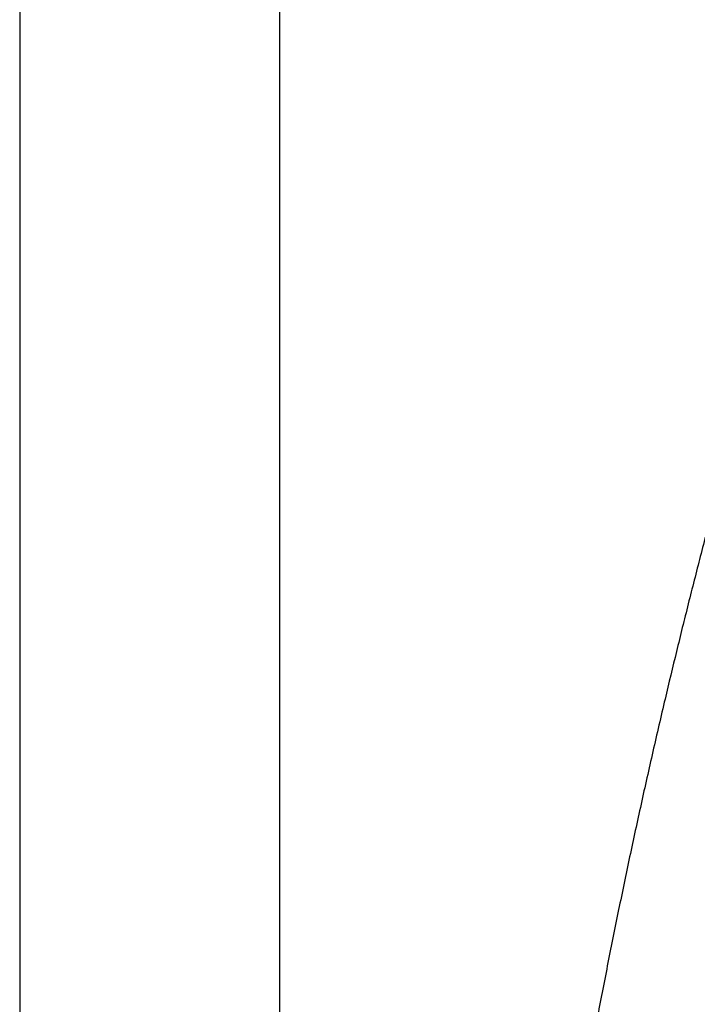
# Model space of a CAD drawing. Header units: millimetres. Extents: x 8 to 976, y 12 to 967.
# Tile 338 of 351: x 629 to 676, y 747 to 814. Entities that reach past the tile are written whole.
import ezdxf

# ---------------------------------------------------------------- set-up
doc = ezdxf.new("R2010")
doc.units = ezdxf.units.MM

msp = doc.modelspace()

# ---------------------------------------------------------------- linework, layer by layer
at = {"color": 7, "linetype": 'Continuous', "lineweight": 30}
for p, q in [((647.251, 642.895), (647.251, 935.083)), ((629.451, 928.514), (629.451, 643.106))]:
    msp.add_line(p, q, dxfattribs=at)
msp.add_open_spline([(678.93, 788.456), (678.83, 788.105), (678.424, 786.682), (677.734, 784.178), (676.862, 780.945), (676.014, 777.705), (675.187, 774.458), (674.383, 771.204), (673.576, 767.835), (672.767, 764.35), (671.959, 760.75), (671.178, 757.142), (670.423, 753.528), (669.695, 749.908), (668.992, 746.282), (668.316, 742.65), (667.665, 739.012), (667.04, 735.37), (666.445, 731.745), (665.878, 728.137), (665.339, 724.546), (664.824, 720.952), (664.32, 717.259), (663.83, 713.467), (663.355, 709.575), (662.908, 705.68), (662.489, 701.783), (662.097, 697.884), (661.739, 694.057), (661.414, 690.302), (661.12, 686.622), (660.849, 682.94), (660.602, 679.258), (660.379, 675.576), (660.179, 671.895), (660.003, 668.213), (659.85, 664.533), (659.72, 660.853), (659.614, 657.197), (659.531, 653.565), (659.471, 649.956), (659.434, 646.644), (659.426, 644.534), (659.423, 643.627)], degree=3, knots=[0, 0, 0, 0, 0.007461, 0.030296, 0.053139, 0.07599, 0.098847, 0.121711, 0.144582, 0.169748, 0.194921, 0.220101, 0.245287, 0.270479, 0.295677, 0.320879, 0.346086, 0.371297, 0.39651, 0.421276, 0.446043, 0.470811, 0.49558, 0.522327, 0.549072, 0.575815, 0.602555, 0.62929, 0.65602, 0.681217, 0.706407, 0.731589, 0.756763, 0.781927, 0.807081, 0.832223, 0.857353, 0.882469, 0.907571, 0.932209, 0.956831, 0.981435, 1, 1, 1, 1], dxfattribs=at)

doc.saveas('drawing.dxf')
